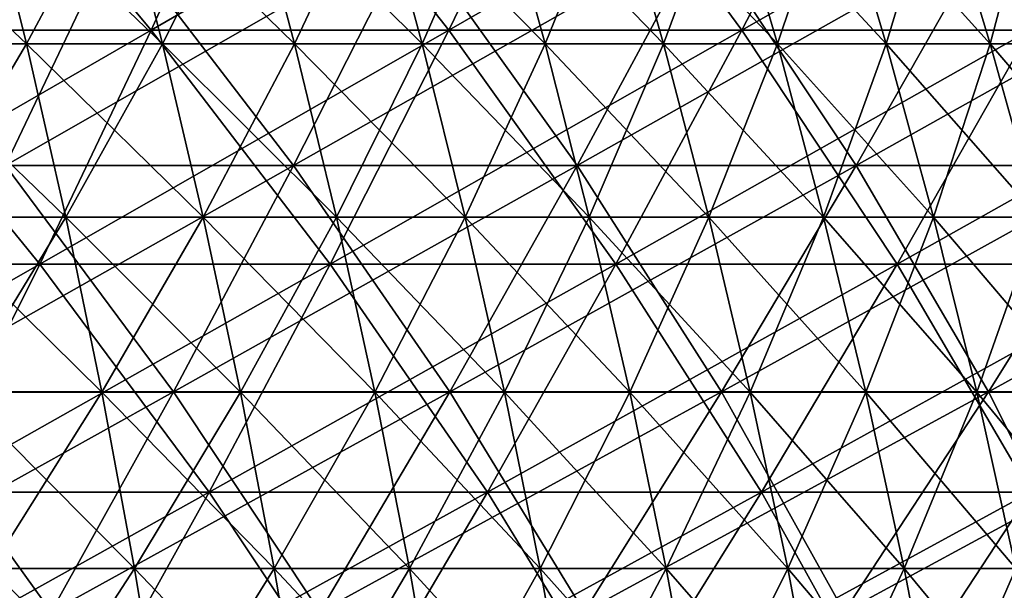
# Model space of a CAD drawing. Header units: millimetres. Extents: x -250 to 250, y -45 to 4150.
# Tile 618 of 656: x 68 to 83, y 3955 to 3964. Entities that reach past the tile are written whole.
import ezdxf

# ---------------------------------------------------------------- set-up
doc = ezdxf.new("R2010")
doc.units = ezdxf.units.MM
doc.header["$LTSCALE"] = 81.481481
for name, color, linetype in [('19', 7, 'CONTINUOUS'), ('20', 7, 'CONTINUOUS'), ('21', 7, 'CONTINUOUS'), ('22', 7, 'CONTINUOUS'), ('23', 7, 'CONTINUOUS'), ('24', 7, 'CONTINUOUS')]:
    doc.layers.add(name, color=color, linetype=linetype)

msp = doc.modelspace()

# ---------------------------------------------------------------- linework, layer by layer
at = {"layer": '19', "color": 7, "linetype": 'CONTINUOUS'}
for points in [[(69.788, 3963.936, -151.69), (65.084, 3963.936, -153.767), (71.489, 3967.67, -155.387), (69.788, 3963.936, -151.69)], [(71.489, 3967.67, -155.387), (65.084, 3963.936, -153.767), (66.67, 3967.67, -157.515), (71.489, 3967.67, -155.387)], [(74.427, 3963.936, -149.469), (69.788, 3963.936, -151.69), (76.24, 3967.67, -153.111), (74.427, 3963.936, -149.469)], [(76.24, 3967.67, -153.111), (69.788, 3963.936, -151.69), (71.489, 3967.67, -155.387), (76.24, 3967.67, -153.111)], [(78.994, 3963.936, -147.106), (74.427, 3963.936, -149.469), (80.919, 3967.67, -150.691), (78.994, 3963.936, -147.106)], [(80.919, 3967.67, -150.691), (74.427, 3963.936, -149.469), (76.24, 3967.67, -153.111), (80.919, 3967.67, -150.691)], [(83.487, 3963.936, -144.604), (78.994, 3963.936, -147.106), (85.522, 3967.67, -148.128), (83.487, 3963.936, -144.604)], [(85.522, 3967.67, -148.128), (78.994, 3963.936, -147.106), (80.919, 3967.67, -150.691), (85.522, 3967.67, -148.128)], [(68.054, 3960.293, -147.919), (63.466, 3960.293, -149.945), (69.788, 3963.936, -151.69), (68.054, 3960.293, -147.919)], [(69.788, 3963.936, -151.69), (63.466, 3960.293, -149.945), (65.084, 3963.936, -153.767), (69.788, 3963.936, -151.69)], [(72.577, 3960.293, -145.753), (68.054, 3960.293, -147.919), (74.427, 3963.936, -149.469), (72.577, 3960.293, -145.753)], [(74.427, 3963.936, -149.469), (68.054, 3960.293, -147.919), (69.788, 3963.936, -151.69), (74.427, 3963.936, -149.469)], [(77.031, 3960.293, -143.449), (72.577, 3960.293, -145.753), (78.994, 3963.936, -147.106), (77.031, 3960.293, -143.449)], [(78.994, 3963.936, -147.106), (72.577, 3960.293, -145.753), (74.427, 3963.936, -149.469), (78.994, 3963.936, -147.106)], [(81.412, 3960.293, -141.009), (77.031, 3960.293, -143.449), (83.487, 3963.936, -144.604), (81.412, 3960.293, -141.009)], [(83.487, 3963.936, -144.604), (77.031, 3960.293, -143.449), (78.994, 3963.936, -147.106), (83.487, 3963.936, -144.604)], [(85.715, 3960.293, -138.435), (81.412, 3960.293, -141.009), (87.9, 3963.936, -141.964), (85.715, 3960.293, -138.435)], [(87.9, 3963.936, -141.964), (81.412, 3960.293, -141.009), (83.487, 3963.936, -144.604), (87.9, 3963.936, -141.964)], [(66.286, 3956.743, -144.076), (61.817, 3956.743, -146.049), (68.054, 3960.293, -147.919), (66.286, 3956.743, -144.076)], [(68.054, 3960.293, -147.919), (61.817, 3956.743, -146.049), (63.466, 3960.293, -149.945), (68.054, 3960.293, -147.919)], [(70.691, 3956.743, -141.967), (66.286, 3956.743, -144.076), (72.577, 3960.293, -145.753), (70.691, 3956.743, -141.967)], [(72.577, 3960.293, -145.753), (66.286, 3956.743, -144.076), (68.054, 3960.293, -147.919), (72.577, 3960.293, -145.753)], [(75.029, 3956.743, -139.722), (70.691, 3956.743, -141.967), (77.031, 3960.293, -143.449), (75.029, 3956.743, -139.722)], [(77.031, 3960.293, -143.449), (70.691, 3956.743, -141.967), (72.577, 3960.293, -145.753), (77.031, 3960.293, -143.449)], [(79.297, 3956.743, -137.346), (75.029, 3956.743, -139.722), (81.412, 3960.293, -141.009), (79.297, 3956.743, -137.346)], [(81.412, 3960.293, -141.009), (75.029, 3956.743, -139.722), (77.031, 3960.293, -143.449), (81.412, 3960.293, -141.009)], [(83.489, 3956.743, -134.839), (79.297, 3956.743, -137.346), (85.715, 3960.293, -138.435), (83.489, 3956.743, -134.839)], [(85.715, 3960.293, -138.435), (79.297, 3956.743, -137.346), (81.412, 3960.293, -141.009), (85.715, 3960.293, -138.435)], [(68.771, 3953.287, -138.111), (64.485, 3953.287, -140.163), (70.691, 3956.743, -141.967), (68.771, 3953.287, -138.111)], [(70.691, 3956.743, -141.967), (64.485, 3953.287, -140.163), (66.286, 3956.743, -144.076), (70.691, 3956.743, -141.967)], [(72.992, 3953.287, -135.928), (68.771, 3953.287, -138.111), (75.029, 3956.743, -139.722), (72.992, 3953.287, -135.928)], [(75.029, 3956.743, -139.722), (68.771, 3953.287, -138.111), (70.691, 3956.743, -141.967), (75.029, 3956.743, -139.722)], [(77.143, 3953.287, -133.615), (72.992, 3953.287, -135.928), (79.297, 3956.743, -137.346), (77.143, 3953.287, -133.615)], [(79.297, 3956.743, -137.346), (72.992, 3953.287, -135.928), (75.029, 3956.743, -139.722), (79.297, 3956.743, -137.346)], [(81.221, 3953.287, -131.176), (77.143, 3953.287, -133.615), (83.489, 3956.743, -134.839), (81.221, 3953.287, -131.176)], [(83.489, 3956.743, -134.839), (77.143, 3953.287, -133.615), (79.297, 3956.743, -137.346), (83.489, 3956.743, -134.839)], [(85.222, 3953.287, -128.613), (81.221, 3953.287, -131.176), (87.601, 3956.743, -132.204), (85.222, 3953.287, -128.613)], [(87.601, 3956.743, -132.204), (81.221, 3953.287, -131.176), (83.489, 3956.743, -134.839), (87.601, 3956.743, -132.204)]]:
    msp.add_3dface(points, dxfattribs=at)
at = {"layer": '20', "color": 7, "linetype": 'CONTINUOUS'}
for points in [[(65.084, 3963.936, 153.767), (69.788, 3963.936, 151.69), (66.67, 3967.67, 157.515), (65.084, 3963.936, 153.767)], [(66.67, 3967.67, 157.515), (69.788, 3963.936, 151.69), (71.489, 3967.67, 155.387), (66.67, 3967.67, 157.515)], [(69.788, 3963.936, 151.69), (74.427, 3963.936, 149.469), (71.489, 3967.67, 155.387), (69.788, 3963.936, 151.69)], [(71.489, 3967.67, 155.387), (74.427, 3963.936, 149.469), (76.24, 3967.67, 153.111), (71.489, 3967.67, 155.387)], [(74.427, 3963.936, 149.469), (78.994, 3963.936, 147.106), (76.24, 3967.67, 153.111), (74.427, 3963.936, 149.469)], [(76.24, 3967.67, 153.111), (78.994, 3963.936, 147.106), (80.919, 3967.67, 150.691), (76.24, 3967.67, 153.111)], [(78.994, 3963.936, 147.106), (83.487, 3963.936, 144.604), (80.919, 3967.67, 150.691), (78.994, 3963.936, 147.106)], [(80.919, 3967.67, 150.691), (83.487, 3963.936, 144.604), (85.522, 3967.67, 148.128), (80.919, 3967.67, 150.691)], [(63.466, 3960.293, 149.945), (68.054, 3960.293, 147.919), (65.084, 3963.936, 153.767), (63.466, 3960.293, 149.945)], [(65.084, 3963.936, 153.767), (68.054, 3960.293, 147.919), (69.788, 3963.936, 151.69), (65.084, 3963.936, 153.767)], [(68.054, 3960.293, 147.919), (72.577, 3960.293, 145.753), (69.788, 3963.936, 151.69), (68.054, 3960.293, 147.919)], [(69.788, 3963.936, 151.69), (72.577, 3960.293, 145.753), (74.427, 3963.936, 149.469), (69.788, 3963.936, 151.69)], [(72.577, 3960.293, 145.753), (77.031, 3960.293, 143.449), (74.427, 3963.936, 149.469), (72.577, 3960.293, 145.753)], [(74.427, 3963.936, 149.469), (77.031, 3960.293, 143.449), (78.994, 3963.936, 147.106), (74.427, 3963.936, 149.469)], [(77.031, 3960.293, 143.449), (81.412, 3960.293, 141.009), (78.994, 3963.936, 147.106), (77.031, 3960.293, 143.449)], [(78.994, 3963.936, 147.106), (81.412, 3960.293, 141.009), (83.487, 3963.936, 144.604), (78.994, 3963.936, 147.106)], [(81.412, 3960.293, 141.009), (85.715, 3960.293, 138.435), (83.487, 3963.936, 144.604), (81.412, 3960.293, 141.009)], [(63.466, 3960.293, 149.945), (66.286, 3956.743, 144.076), (68.054, 3960.293, 147.919), (63.466, 3960.293, 149.945)], [(66.286, 3956.743, 144.076), (70.691, 3956.743, 141.967), (68.054, 3960.293, 147.919), (66.286, 3956.743, 144.076)], [(68.054, 3960.293, 147.919), (70.691, 3956.743, 141.967), (72.577, 3960.293, 145.753), (68.054, 3960.293, 147.919)], [(70.691, 3956.743, 141.967), (75.029, 3956.743, 139.722), (72.577, 3960.293, 145.753), (70.691, 3956.743, 141.967)], [(72.577, 3960.293, 145.753), (75.029, 3956.743, 139.722), (77.031, 3960.293, 143.449), (72.577, 3960.293, 145.753)], [(75.029, 3956.743, 139.722), (79.297, 3956.743, 137.346), (77.031, 3960.293, 143.449), (75.029, 3956.743, 139.722)], [(77.031, 3960.293, 143.449), (79.297, 3956.743, 137.346), (81.412, 3960.293, 141.009), (77.031, 3960.293, 143.449)], [(79.297, 3956.743, 137.346), (83.489, 3956.743, 134.839), (81.412, 3960.293, 141.009), (79.297, 3956.743, 137.346)], [(81.412, 3960.293, 141.009), (83.489, 3956.743, 134.839), (85.715, 3960.293, 138.435), (81.412, 3960.293, 141.009)], [(64.485, 3953.287, 140.163), (68.771, 3953.287, 138.111), (66.286, 3956.743, 144.076), (64.485, 3953.287, 140.163)], [(66.286, 3956.743, 144.076), (68.771, 3953.287, 138.111), (70.691, 3956.743, 141.967), (66.286, 3956.743, 144.076)], [(68.771, 3953.287, 138.111), (72.992, 3953.287, 135.928), (70.691, 3956.743, 141.967), (68.771, 3953.287, 138.111)], [(70.691, 3956.743, 141.967), (72.992, 3953.287, 135.928), (75.029, 3956.743, 139.722), (70.691, 3956.743, 141.967)], [(72.992, 3953.287, 135.928), (77.143, 3953.287, 133.615), (75.029, 3956.743, 139.722), (72.992, 3953.287, 135.928)], [(75.029, 3956.743, 139.722), (77.143, 3953.287, 133.615), (79.297, 3956.743, 137.346), (75.029, 3956.743, 139.722)], [(77.143, 3953.287, 133.615), (81.221, 3953.287, 131.176), (79.297, 3956.743, 137.346), (77.143, 3953.287, 133.615)], [(79.297, 3956.743, 137.346), (81.221, 3953.287, 131.176), (83.489, 3956.743, 134.839), (79.297, 3956.743, 137.346)], [(81.221, 3953.287, 131.176), (85.222, 3953.287, 128.613), (83.489, 3956.743, 134.839), (81.221, 3953.287, 131.176)]]:
    msp.add_3dface(points, dxfattribs=at)
at = {"layer": '21', "color": 7, "linetype": 'CONTINUOUS'}
for points in [[(67.518, 3961.83, 146.756), (62.967, 3961.83, 148.766), (69.239, 3965.444, 150.496), (67.518, 3961.83, 146.756)], [(69.239, 3965.444, 150.496), (62.967, 3961.83, 148.766), (64.572, 3965.444, 152.556), (69.239, 3965.444, 150.496)], [(72.006, 3961.83, 144.607), (67.518, 3961.83, 146.756), (73.841, 3965.444, 148.292), (72.006, 3961.83, 144.607)], [(73.841, 3965.444, 148.292), (67.518, 3961.83, 146.756), (69.239, 3965.444, 150.496), (73.841, 3965.444, 148.292)], [(76.425, 3961.83, 142.321), (72.006, 3961.83, 144.607), (78.372, 3965.444, 145.948), (76.425, 3961.83, 142.321)], [(78.372, 3965.444, 145.948), (72.006, 3961.83, 144.607), (73.841, 3965.444, 148.292), (78.372, 3965.444, 145.948)], [(80.771, 3961.83, 139.9), (76.425, 3961.83, 142.321), (82.83, 3965.444, 143.465), (80.771, 3961.83, 139.9)], [(82.83, 3965.444, 143.465), (76.425, 3961.83, 142.321), (78.372, 3965.444, 145.948), (82.83, 3965.444, 143.465)], [(85.041, 3961.83, 137.346), (80.771, 3961.83, 139.9), (87.208, 3965.444, 140.846), (85.041, 3961.83, 137.346)], [(87.208, 3965.444, 140.846), (80.771, 3961.83, 139.9), (82.83, 3965.444, 143.465), (87.208, 3965.444, 140.846)], [(70.136, 3958.308, 140.852), (65.765, 3958.308, 142.945), (72.006, 3961.83, 144.607), (70.136, 3958.308, 140.852)], [(72.006, 3961.83, 144.607), (65.765, 3958.308, 142.945), (67.518, 3961.83, 146.756), (72.006, 3961.83, 144.607)], [(74.44, 3958.308, 138.625), (70.136, 3958.308, 140.852), (76.425, 3961.83, 142.321), (74.44, 3958.308, 138.625)], [(76.425, 3961.83, 142.321), (70.136, 3958.308, 140.852), (72.006, 3961.83, 144.607), (76.425, 3961.83, 142.321)], [(78.674, 3958.308, 136.267), (74.44, 3958.308, 138.625), (80.771, 3961.83, 139.9), (78.674, 3958.308, 136.267)], [(80.771, 3961.83, 139.9), (74.44, 3958.308, 138.625), (76.425, 3961.83, 142.321), (80.771, 3961.83, 139.9)], [(82.833, 3958.308, 133.779), (78.674, 3958.308, 136.267), (85.041, 3961.83, 137.346), (82.833, 3958.308, 133.779)], [(85.041, 3961.83, 137.346), (78.674, 3958.308, 136.267), (80.771, 3961.83, 139.9), (85.041, 3961.83, 137.346)], [(86.913, 3958.308, 131.165), (82.833, 3958.308, 133.779), (89.231, 3961.83, 134.662), (86.913, 3958.308, 131.165)], [(89.231, 3961.83, 134.662), (82.833, 3958.308, 133.779), (85.041, 3961.83, 137.346), (89.231, 3961.83, 134.662)], [(68.232, 3954.88, 137.027), (63.979, 3954.88, 139.064), (70.136, 3958.308, 140.852), (68.232, 3954.88, 137.027)], [(70.136, 3958.308, 140.852), (63.979, 3954.88, 139.064), (65.765, 3958.308, 142.945), (70.136, 3958.308, 140.852)], [(72.419, 3954.88, 134.861), (68.232, 3954.88, 137.027), (74.44, 3958.308, 138.625), (72.419, 3954.88, 134.861)], [(74.44, 3958.308, 138.625), (68.232, 3954.88, 137.027), (70.136, 3958.308, 140.852), (74.44, 3958.308, 138.625)], [(76.538, 3954.88, 132.567), (72.419, 3954.88, 134.861), (78.674, 3958.308, 136.267), (76.538, 3954.88, 132.567)], [(78.674, 3958.308, 136.267), (72.419, 3954.88, 134.861), (74.44, 3958.308, 138.625), (78.674, 3958.308, 136.267)], [(80.584, 3954.88, 130.147), (76.538, 3954.88, 132.567), (82.833, 3958.308, 133.779), (80.584, 3954.88, 130.147)], [(82.833, 3958.308, 133.779), (76.538, 3954.88, 132.567), (78.674, 3958.308, 136.267), (82.833, 3958.308, 133.779)], [(84.553, 3954.88, 127.604), (80.584, 3954.88, 130.147), (86.913, 3958.308, 131.165), (84.553, 3954.88, 127.604)], [(86.913, 3958.308, 131.165), (80.584, 3954.88, 130.147), (82.833, 3958.308, 133.779), (86.913, 3958.308, 131.165)]]:
    msp.add_3dface(points, dxfattribs=at)
at = {"layer": '22', "color": 7, "linetype": 'CONTINUOUS'}
for points in [[(64.572, 3965.444, -152.556), (67.518, 3961.83, -146.756), (69.239, 3965.444, -150.496), (64.572, 3965.444, -152.556)], [(67.518, 3961.83, -146.756), (72.006, 3961.83, -144.607), (69.239, 3965.444, -150.496), (67.518, 3961.83, -146.756)], [(69.239, 3965.444, -150.496), (72.006, 3961.83, -144.607), (73.841, 3965.444, -148.292), (69.239, 3965.444, -150.496)], [(72.006, 3961.83, -144.607), (76.425, 3961.83, -142.321), (73.841, 3965.444, -148.292), (72.006, 3961.83, -144.607)], [(73.841, 3965.444, -148.292), (76.425, 3961.83, -142.321), (78.372, 3965.444, -145.948), (73.841, 3965.444, -148.292)], [(76.425, 3961.83, -142.321), (80.771, 3961.83, -139.9), (78.372, 3965.444, -145.948), (76.425, 3961.83, -142.321)], [(78.372, 3965.444, -145.948), (80.771, 3961.83, -139.9), (82.83, 3965.444, -143.465), (78.372, 3965.444, -145.948)], [(80.771, 3961.83, -139.9), (85.041, 3961.83, -137.346), (82.83, 3965.444, -143.465), (80.771, 3961.83, -139.9)], [(82.83, 3965.444, -143.465), (85.041, 3961.83, -137.346), (87.208, 3965.444, -140.846), (82.83, 3965.444, -143.465)], [(65.765, 3958.308, -142.945), (70.136, 3958.308, -140.852), (67.518, 3961.83, -146.756), (65.765, 3958.308, -142.945)], [(67.518, 3961.83, -146.756), (70.136, 3958.308, -140.852), (72.006, 3961.83, -144.607), (67.518, 3961.83, -146.756)], [(70.136, 3958.308, -140.852), (74.44, 3958.308, -138.625), (72.006, 3961.83, -144.607), (70.136, 3958.308, -140.852)], [(72.006, 3961.83, -144.607), (74.44, 3958.308, -138.625), (76.425, 3961.83, -142.321), (72.006, 3961.83, -144.607)], [(74.44, 3958.308, -138.625), (78.674, 3958.308, -136.267), (76.425, 3961.83, -142.321), (74.44, 3958.308, -138.625)], [(76.425, 3961.83, -142.321), (78.674, 3958.308, -136.267), (80.771, 3961.83, -139.9), (76.425, 3961.83, -142.321)], [(78.674, 3958.308, -136.267), (82.833, 3958.308, -133.779), (80.771, 3961.83, -139.9), (78.674, 3958.308, -136.267)], [(80.771, 3961.83, -139.9), (82.833, 3958.308, -133.779), (85.041, 3961.83, -137.346), (80.771, 3961.83, -139.9)], [(82.833, 3958.308, -133.779), (86.913, 3958.308, -131.165), (85.041, 3961.83, -137.346), (82.833, 3958.308, -133.779)], [(63.979, 3954.88, -139.064), (68.232, 3954.88, -137.027), (65.765, 3958.308, -142.945), (63.979, 3954.88, -139.064)], [(65.765, 3958.308, -142.945), (68.232, 3954.88, -137.027), (70.136, 3958.308, -140.852), (65.765, 3958.308, -142.945)], [(68.232, 3954.88, -137.027), (72.419, 3954.88, -134.861), (70.136, 3958.308, -140.852), (68.232, 3954.88, -137.027)], [(70.136, 3958.308, -140.852), (72.419, 3954.88, -134.861), (74.44, 3958.308, -138.625), (70.136, 3958.308, -140.852)], [(72.419, 3954.88, -134.861), (76.538, 3954.88, -132.567), (74.44, 3958.308, -138.625), (72.419, 3954.88, -134.861)], [(74.44, 3958.308, -138.625), (76.538, 3954.88, -132.567), (78.674, 3958.308, -136.267), (74.44, 3958.308, -138.625)], [(76.538, 3954.88, -132.567), (80.584, 3954.88, -130.147), (78.674, 3958.308, -136.267), (76.538, 3954.88, -132.567)], [(78.674, 3958.308, -136.267), (80.584, 3954.88, -130.147), (82.833, 3958.308, -133.779), (78.674, 3958.308, -136.267)], [(80.584, 3954.88, -130.147), (84.553, 3954.88, -127.604), (82.833, 3958.308, -133.779), (80.584, 3954.88, -130.147)], [(82.833, 3958.308, -133.779), (84.553, 3954.88, -127.604), (86.913, 3958.308, -131.165), (82.833, 3958.308, -133.779)]]:
    msp.add_3dface(points, dxfattribs=at)
at = {"layer": '23', "color": 7, "linetype": 'CONTINUOUS'}
for points in [[(65.658, 3963.726, 72.024), (67.845, 3963.726, 69.967), (65.014, 3966.401, 71.317), (65.658, 3963.726, 72.024)], [(65.014, 3966.401, 71.317), (67.845, 3963.726, 69.967), (67.179, 3966.401, 69.281), (65.014, 3966.401, 71.317)], [(67.845, 3963.726, 69.967), (69.967, 3963.726, 67.845), (67.179, 3966.401, 69.281), (67.845, 3963.726, 69.967)], [(67.179, 3966.401, 69.281), (69.967, 3963.726, 67.845), (69.281, 3966.401, 67.179), (67.179, 3966.401, 69.281)], [(69.967, 3963.726, 67.845), (72.024, 3963.726, 65.658), (69.281, 3966.401, 67.179), (69.967, 3963.726, 67.845)], [(69.281, 3966.401, 67.179), (72.024, 3963.726, 65.658), (71.317, 3966.401, 65.014), (69.281, 3966.401, 67.179)], [(72.024, 3963.726, 65.658), (74.011, 3963.726, 63.409), (71.317, 3966.401, 65.014), (72.024, 3963.726, 65.658)], [(71.317, 3966.401, 65.014), (74.011, 3963.726, 63.409), (73.285, 3966.401, 62.787), (71.317, 3966.401, 65.014)], [(74.011, 3963.726, 63.409), (75.929, 3963.726, 61.1), (73.285, 3966.401, 62.787), (74.011, 3963.726, 63.409)], [(73.285, 3966.401, 62.787), (75.929, 3963.726, 61.1), (75.184, 3966.401, 60.5), (73.285, 3966.401, 62.787)], [(75.929, 3963.726, 61.1), (77.774, 3963.726, 58.733), (75.184, 3966.401, 60.5), (75.929, 3963.726, 61.1)], [(75.184, 3966.401, 60.5), (77.774, 3963.726, 58.733), (77.011, 3966.401, 58.156), (75.184, 3966.401, 60.5)], [(77.774, 3963.726, 58.733), (79.546, 3963.726, 56.31), (77.011, 3966.401, 58.156), (77.774, 3963.726, 58.733)], [(77.011, 3966.401, 58.156), (79.546, 3963.726, 56.31), (78.766, 3966.401, 55.757), (77.011, 3966.401, 58.156)], [(79.546, 3963.726, 56.31), (81.243, 3963.726, 53.833), (78.766, 3966.401, 55.757), (79.546, 3963.726, 56.31)], [(78.766, 3966.401, 55.757), (81.243, 3963.726, 53.833), (80.445, 3966.401, 53.305), (78.766, 3966.401, 55.757)], [(81.243, 3963.726, 53.833), (82.862, 3963.726, 51.306), (80.445, 3966.401, 53.305), (81.243, 3963.726, 53.833)], [(80.445, 3966.401, 53.305), (82.862, 3963.726, 51.306), (82.049, 3966.401, 50.802), (80.445, 3966.401, 53.305)], [(82.862, 3963.726, 51.306), (84.403, 3963.726, 48.73), (82.049, 3966.401, 50.802), (82.862, 3963.726, 51.306)], [(82.049, 3966.401, 50.802), (84.403, 3963.726, 48.73), (83.574, 3966.401, 48.252), (82.049, 3966.401, 50.802)], [(66.252, 3961.025, 72.675), (68.459, 3961.025, 70.601), (65.658, 3963.726, 72.024), (66.252, 3961.025, 72.675)], [(65.658, 3963.726, 72.024), (68.459, 3961.025, 70.601), (67.845, 3963.726, 69.967), (65.658, 3963.726, 72.024)], [(68.459, 3961.025, 70.601), (70.601, 3961.025, 68.459), (67.845, 3963.726, 69.967), (68.459, 3961.025, 70.601)], [(67.845, 3963.726, 69.967), (70.601, 3961.025, 68.459), (69.967, 3963.726, 67.845), (67.845, 3963.726, 69.967)], [(70.601, 3961.025, 68.459), (72.675, 3961.025, 66.252), (69.967, 3963.726, 67.845), (70.601, 3961.025, 68.459)], [(69.967, 3963.726, 67.845), (72.675, 3961.025, 66.252), (72.024, 3963.726, 65.658), (69.967, 3963.726, 67.845)], [(72.675, 3961.025, 66.252), (74.681, 3961.025, 63.983), (72.024, 3963.726, 65.658), (72.675, 3961.025, 66.252)], [(72.024, 3963.726, 65.658), (74.681, 3961.025, 63.983), (74.011, 3963.726, 63.409), (72.024, 3963.726, 65.658)], [(74.681, 3961.025, 63.983), (76.616, 3961.025, 61.653), (74.011, 3963.726, 63.409), (74.681, 3961.025, 63.983)], [(74.011, 3963.726, 63.409), (76.616, 3961.025, 61.653), (75.929, 3963.726, 61.1), (74.011, 3963.726, 63.409)], [(76.616, 3961.025, 61.653), (78.478, 3961.025, 59.264), (75.929, 3963.726, 61.1), (76.616, 3961.025, 61.653)], [(75.929, 3963.726, 61.1), (78.478, 3961.025, 59.264), (77.774, 3963.726, 58.733), (75.929, 3963.726, 61.1)], [(78.478, 3961.025, 59.264), (80.266, 3961.025, 56.819), (77.774, 3963.726, 58.733), (78.478, 3961.025, 59.264)], [(77.774, 3963.726, 58.733), (80.266, 3961.025, 56.819), (79.546, 3963.726, 56.31), (77.774, 3963.726, 58.733)], [(80.266, 3961.025, 56.819), (81.978, 3961.025, 54.321), (79.546, 3963.726, 56.31), (80.266, 3961.025, 56.819)], [(79.546, 3963.726, 56.31), (81.978, 3961.025, 54.321), (81.243, 3963.726, 53.833), (79.546, 3963.726, 56.31)], [(81.978, 3961.025, 54.321), (83.612, 3961.025, 51.77), (81.243, 3963.726, 53.833), (81.978, 3961.025, 54.321)], [(81.243, 3963.726, 53.833), (83.612, 3961.025, 51.77), (82.862, 3963.726, 51.306), (81.243, 3963.726, 53.833)], [(83.612, 3961.025, 51.77), (85.166, 3961.025, 49.171), (82.862, 3963.726, 51.306), (83.612, 3961.025, 51.77)], [(82.862, 3963.726, 51.306), (85.166, 3961.025, 49.171), (84.403, 3963.726, 48.73), (82.862, 3963.726, 51.306)], [(66.796, 3958.301, 73.272), (69.021, 3958.301, 71.18), (66.252, 3961.025, 72.675), (66.796, 3958.301, 73.272)], [(66.252, 3961.025, 72.675), (69.021, 3958.301, 71.18), (68.459, 3961.025, 70.601), (66.252, 3961.025, 72.675)], [(69.021, 3958.301, 71.18), (71.18, 3958.301, 69.021), (68.459, 3961.025, 70.601), (69.021, 3958.301, 71.18)], [(68.459, 3961.025, 70.601), (71.18, 3958.301, 69.021), (70.601, 3961.025, 68.459), (68.459, 3961.025, 70.601)], [(71.18, 3958.301, 69.021), (73.272, 3958.301, 66.796), (70.601, 3961.025, 68.459), (71.18, 3958.301, 69.021)], [(70.601, 3961.025, 68.459), (73.272, 3958.301, 66.796), (72.675, 3961.025, 66.252), (70.601, 3961.025, 68.459)], [(73.272, 3958.301, 66.796), (75.294, 3958.301, 64.508), (72.675, 3961.025, 66.252), (73.272, 3958.301, 66.796)], [(72.675, 3961.025, 66.252), (75.294, 3958.301, 64.508), (74.681, 3961.025, 63.983), (72.675, 3961.025, 66.252)], [(75.294, 3958.301, 64.508), (77.245, 3958.301, 62.159), (74.681, 3961.025, 63.983), (75.294, 3958.301, 64.508)], [(74.681, 3961.025, 63.983), (77.245, 3958.301, 62.159), (76.616, 3961.025, 61.653), (74.681, 3961.025, 63.983)], [(77.245, 3958.301, 62.159), (79.123, 3958.301, 59.751), (76.616, 3961.025, 61.653), (77.245, 3958.301, 62.159)], [(76.616, 3961.025, 61.653), (79.123, 3958.301, 59.751), (78.478, 3961.025, 59.264), (76.616, 3961.025, 61.653)], [(79.123, 3958.301, 59.751), (80.925, 3958.301, 57.286), (78.478, 3961.025, 59.264), (79.123, 3958.301, 59.751)], [(78.478, 3961.025, 59.264), (80.925, 3958.301, 57.286), (80.266, 3961.025, 56.819), (78.478, 3961.025, 59.264)], [(80.925, 3958.301, 57.286), (82.651, 3958.301, 54.766), (80.266, 3961.025, 56.819), (80.925, 3958.301, 57.286)], [(80.266, 3961.025, 56.819), (82.651, 3958.301, 54.766), (81.978, 3961.025, 54.321), (80.266, 3961.025, 56.819)], [(82.651, 3958.301, 54.766), (84.298, 3958.301, 52.195), (81.978, 3961.025, 54.321), (82.651, 3958.301, 54.766)], [(81.978, 3961.025, 54.321), (84.298, 3958.301, 52.195), (83.612, 3961.025, 51.77), (81.978, 3961.025, 54.321)], [(67.289, 3955.556, 73.813), (69.53, 3955.556, 71.706), (66.796, 3958.301, 73.272), (67.289, 3955.556, 73.813)], [(66.796, 3958.301, 73.272), (69.53, 3955.556, 71.706), (69.021, 3958.301, 71.18), (66.796, 3958.301, 73.272)], [(69.53, 3955.556, 71.706), (71.706, 3955.556, 69.53), (69.021, 3958.301, 71.18), (69.53, 3955.556, 71.706)], [(69.021, 3958.301, 71.18), (71.706, 3955.556, 69.53), (71.18, 3958.301, 69.021), (69.021, 3958.301, 71.18)], [(71.706, 3955.556, 69.53), (73.813, 3955.556, 67.289), (71.18, 3958.301, 69.021), (71.706, 3955.556, 69.53)], [(71.18, 3958.301, 69.021), (73.813, 3955.556, 67.289), (73.272, 3958.301, 66.796), (71.18, 3958.301, 69.021)], [(73.813, 3955.556, 67.289), (75.85, 3955.556, 64.984), (73.272, 3958.301, 66.796), (73.813, 3955.556, 67.289)], [(73.272, 3958.301, 66.796), (75.85, 3955.556, 64.984), (75.294, 3958.301, 64.508), (73.272, 3958.301, 66.796)], [(75.85, 3955.556, 64.984), (77.815, 3955.556, 62.618), (75.294, 3958.301, 64.508), (75.85, 3955.556, 64.984)], [(75.294, 3958.301, 64.508), (77.815, 3955.556, 62.618), (77.245, 3958.301, 62.159), (75.294, 3958.301, 64.508)], [(77.815, 3955.556, 62.618), (79.707, 3955.556, 60.192), (77.245, 3958.301, 62.159), (77.815, 3955.556, 62.618)], [(77.245, 3958.301, 62.159), (79.707, 3955.556, 60.192), (79.123, 3958.301, 59.751), (77.245, 3958.301, 62.159)], [(79.707, 3955.556, 60.192), (81.522, 3955.556, 57.709), (79.123, 3958.301, 59.751), (79.707, 3955.556, 60.192)], [(79.123, 3958.301, 59.751), (81.522, 3955.556, 57.709), (80.925, 3958.301, 57.286), (79.123, 3958.301, 59.751)], [(81.522, 3955.556, 57.709), (83.261, 3955.556, 55.171), (80.925, 3958.301, 57.286), (81.522, 3955.556, 57.709)], [(80.925, 3958.301, 57.286), (83.261, 3955.556, 55.171), (82.651, 3958.301, 54.766), (80.925, 3958.301, 57.286)], [(83.261, 3955.556, 55.171), (84.92, 3955.556, 52.581), (82.651, 3958.301, 54.766), (83.261, 3955.556, 55.171)], [(82.651, 3958.301, 54.766), (84.92, 3955.556, 52.581), (84.298, 3958.301, 52.195), (82.651, 3958.301, 54.766)], [(67.731, 3952.791, 74.298), (69.987, 3952.791, 72.177), (67.289, 3955.556, 73.813), (67.731, 3952.791, 74.298)], [(67.289, 3955.556, 73.813), (69.987, 3952.791, 72.177), (69.53, 3955.556, 71.706), (67.289, 3955.556, 73.813)], [(69.987, 3952.791, 72.177), (72.177, 3952.791, 69.987), (69.53, 3955.556, 71.706), (69.987, 3952.791, 72.177)], [(69.53, 3955.556, 71.706), (72.177, 3952.791, 69.987), (71.706, 3955.556, 69.53), (69.53, 3955.556, 71.706)], [(72.177, 3952.791, 69.987), (74.298, 3952.791, 67.731), (71.706, 3955.556, 69.53), (72.177, 3952.791, 69.987)], [(71.706, 3955.556, 69.53), (74.298, 3952.791, 67.731), (73.813, 3955.556, 67.289), (71.706, 3955.556, 69.53)], [(74.298, 3952.791, 67.731), (76.348, 3952.791, 65.411), (73.813, 3955.556, 67.289), (74.298, 3952.791, 67.731)], [(73.813, 3955.556, 67.289), (76.348, 3952.791, 65.411), (75.85, 3955.556, 64.984), (73.813, 3955.556, 67.289)], [(76.348, 3952.791, 65.411), (78.326, 3952.791, 63.029), (75.85, 3955.556, 64.984), (76.348, 3952.791, 65.411)], [(75.85, 3955.556, 64.984), (78.326, 3952.791, 63.029), (77.815, 3955.556, 62.618), (75.85, 3955.556, 64.984)], [(78.326, 3952.791, 63.029), (80.23, 3952.791, 60.587), (77.815, 3955.556, 62.618), (78.326, 3952.791, 63.029)], [(77.815, 3955.556, 62.618), (80.23, 3952.791, 60.587), (79.707, 3955.556, 60.192), (77.815, 3955.556, 62.618)], [(80.23, 3952.791, 60.587), (82.058, 3952.791, 58.087), (79.707, 3955.556, 60.192), (80.23, 3952.791, 60.587)], [(79.707, 3955.556, 60.192), (82.058, 3952.791, 58.087), (81.522, 3955.556, 57.709), (79.707, 3955.556, 60.192)], [(82.058, 3952.791, 58.087), (83.808, 3952.791, 55.533), (81.522, 3955.556, 57.709), (82.058, 3952.791, 58.087)], [(81.522, 3955.556, 57.709), (83.808, 3952.791, 55.533), (83.261, 3955.556, 55.171), (81.522, 3955.556, 57.709)]]:
    msp.add_3dface(points, dxfattribs=at)
at = {"layer": '24', "color": 7, "linetype": 'CONTINUOUS'}
for points in [[(67.845, 3963.726, -69.967), (65.658, 3963.726, -72.024), (67.179, 3966.401, -69.281), (67.845, 3963.726, -69.967)], [(69.281, 3966.401, -67.179), (67.845, 3963.726, -69.967), (67.179, 3966.401, -69.281), (69.281, 3966.401, -67.179)], [(69.967, 3963.726, -67.845), (67.845, 3963.726, -69.967), (69.281, 3966.401, -67.179), (69.967, 3963.726, -67.845)], [(71.317, 3966.401, -65.014), (69.967, 3963.726, -67.845), (69.281, 3966.401, -67.179), (71.317, 3966.401, -65.014)], [(72.024, 3963.726, -65.658), (69.967, 3963.726, -67.845), (71.317, 3966.401, -65.014), (72.024, 3963.726, -65.658)], [(73.285, 3966.401, -62.787), (72.024, 3963.726, -65.658), (71.317, 3966.401, -65.014), (73.285, 3966.401, -62.787)], [(74.011, 3963.726, -63.409), (72.024, 3963.726, -65.658), (73.285, 3966.401, -62.787), (74.011, 3963.726, -63.409)], [(75.184, 3966.401, -60.5), (74.011, 3963.726, -63.409), (73.285, 3966.401, -62.787), (75.184, 3966.401, -60.5)], [(75.929, 3963.726, -61.1), (74.011, 3963.726, -63.409), (75.184, 3966.401, -60.5), (75.929, 3963.726, -61.1)], [(77.011, 3966.401, -58.156), (75.929, 3963.726, -61.1), (75.184, 3966.401, -60.5), (77.011, 3966.401, -58.156)], [(77.774, 3963.726, -58.733), (75.929, 3963.726, -61.1), (77.011, 3966.401, -58.156), (77.774, 3963.726, -58.733)], [(78.766, 3966.401, -55.757), (77.774, 3963.726, -58.733), (77.011, 3966.401, -58.156), (78.766, 3966.401, -55.757)], [(79.546, 3963.726, -56.31), (77.774, 3963.726, -58.733), (78.766, 3966.401, -55.757), (79.546, 3963.726, -56.31)], [(80.445, 3966.401, -53.305), (79.546, 3963.726, -56.31), (78.766, 3966.401, -55.757), (80.445, 3966.401, -53.305)], [(81.243, 3963.726, -53.833), (79.546, 3963.726, -56.31), (80.445, 3966.401, -53.305), (81.243, 3963.726, -53.833)], [(82.049, 3966.401, -50.802), (81.243, 3963.726, -53.833), (80.445, 3966.401, -53.305), (82.049, 3966.401, -50.802)], [(82.862, 3963.726, -51.306), (81.243, 3963.726, -53.833), (82.049, 3966.401, -50.802), (82.862, 3963.726, -51.306)], [(83.574, 3966.401, -48.252), (82.862, 3963.726, -51.306), (82.049, 3966.401, -50.802), (83.574, 3966.401, -48.252)], [(84.403, 3963.726, -48.73), (82.862, 3963.726, -51.306), (83.574, 3966.401, -48.252), (84.403, 3963.726, -48.73)], [(67.845, 3963.726, -69.967), (66.252, 3961.025, -72.675), (65.658, 3963.726, -72.024), (67.845, 3963.726, -69.967)], [(68.459, 3961.025, -70.601), (66.252, 3961.025, -72.675), (67.845, 3963.726, -69.967), (68.459, 3961.025, -70.601)], [(69.967, 3963.726, -67.845), (68.459, 3961.025, -70.601), (67.845, 3963.726, -69.967), (69.967, 3963.726, -67.845)], [(70.601, 3961.025, -68.459), (68.459, 3961.025, -70.601), (69.967, 3963.726, -67.845), (70.601, 3961.025, -68.459)], [(72.024, 3963.726, -65.658), (70.601, 3961.025, -68.459), (69.967, 3963.726, -67.845), (72.024, 3963.726, -65.658)], [(72.675, 3961.025, -66.252), (70.601, 3961.025, -68.459), (72.024, 3963.726, -65.658), (72.675, 3961.025, -66.252)], [(74.011, 3963.726, -63.409), (72.675, 3961.025, -66.252), (72.024, 3963.726, -65.658), (74.011, 3963.726, -63.409)], [(74.681, 3961.025, -63.983), (72.675, 3961.025, -66.252), (74.011, 3963.726, -63.409), (74.681, 3961.025, -63.983)], [(75.929, 3963.726, -61.1), (74.681, 3961.025, -63.983), (74.011, 3963.726, -63.409), (75.929, 3963.726, -61.1)], [(76.616, 3961.025, -61.653), (74.681, 3961.025, -63.983), (75.929, 3963.726, -61.1), (76.616, 3961.025, -61.653)], [(77.774, 3963.726, -58.733), (76.616, 3961.025, -61.653), (75.929, 3963.726, -61.1), (77.774, 3963.726, -58.733)], [(78.478, 3961.025, -59.264), (76.616, 3961.025, -61.653), (77.774, 3963.726, -58.733), (78.478, 3961.025, -59.264)], [(79.546, 3963.726, -56.31), (78.478, 3961.025, -59.264), (77.774, 3963.726, -58.733), (79.546, 3963.726, -56.31)], [(80.266, 3961.025, -56.819), (78.478, 3961.025, -59.264), (79.546, 3963.726, -56.31), (80.266, 3961.025, -56.819)], [(81.243, 3963.726, -53.833), (80.266, 3961.025, -56.819), (79.546, 3963.726, -56.31), (81.243, 3963.726, -53.833)], [(81.978, 3961.025, -54.321), (80.266, 3961.025, -56.819), (81.243, 3963.726, -53.833), (81.978, 3961.025, -54.321)], [(82.862, 3963.726, -51.306), (81.978, 3961.025, -54.321), (81.243, 3963.726, -53.833), (82.862, 3963.726, -51.306)], [(83.612, 3961.025, -51.77), (81.978, 3961.025, -54.321), (82.862, 3963.726, -51.306), (83.612, 3961.025, -51.77)], [(84.403, 3963.726, -48.73), (83.612, 3961.025, -51.77), (82.862, 3963.726, -51.306), (84.403, 3963.726, -48.73)], [(68.459, 3961.025, -70.601), (66.796, 3958.301, -73.272), (66.252, 3961.025, -72.675), (68.459, 3961.025, -70.601)], [(69.021, 3958.301, -71.18), (66.796, 3958.301, -73.272), (68.459, 3961.025, -70.601), (69.021, 3958.301, -71.18)], [(70.601, 3961.025, -68.459), (69.021, 3958.301, -71.18), (68.459, 3961.025, -70.601), (70.601, 3961.025, -68.459)], [(71.18, 3958.301, -69.021), (69.021, 3958.301, -71.18), (70.601, 3961.025, -68.459), (71.18, 3958.301, -69.021)], [(72.675, 3961.025, -66.252), (71.18, 3958.301, -69.021), (70.601, 3961.025, -68.459), (72.675, 3961.025, -66.252)], [(73.272, 3958.301, -66.796), (71.18, 3958.301, -69.021), (72.675, 3961.025, -66.252), (73.272, 3958.301, -66.796)], [(74.681, 3961.025, -63.983), (73.272, 3958.301, -66.796), (72.675, 3961.025, -66.252), (74.681, 3961.025, -63.983)], [(75.294, 3958.301, -64.508), (73.272, 3958.301, -66.796), (74.681, 3961.025, -63.983), (75.294, 3958.301, -64.508)], [(76.616, 3961.025, -61.653), (75.294, 3958.301, -64.508), (74.681, 3961.025, -63.983), (76.616, 3961.025, -61.653)], [(77.245, 3958.301, -62.159), (75.294, 3958.301, -64.508), (76.616, 3961.025, -61.653), (77.245, 3958.301, -62.159)], [(78.478, 3961.025, -59.264), (77.245, 3958.301, -62.159), (76.616, 3961.025, -61.653), (78.478, 3961.025, -59.264)], [(79.123, 3958.301, -59.751), (77.245, 3958.301, -62.159), (78.478, 3961.025, -59.264), (79.123, 3958.301, -59.751)], [(80.266, 3961.025, -56.819), (79.123, 3958.301, -59.751), (78.478, 3961.025, -59.264), (80.266, 3961.025, -56.819)], [(80.925, 3958.301, -57.286), (79.123, 3958.301, -59.751), (80.266, 3961.025, -56.819), (80.925, 3958.301, -57.286)], [(81.978, 3961.025, -54.321), (80.925, 3958.301, -57.286), (80.266, 3961.025, -56.819), (81.978, 3961.025, -54.321)], [(82.651, 3958.301, -54.766), (80.925, 3958.301, -57.286), (81.978, 3961.025, -54.321), (82.651, 3958.301, -54.766)], [(83.612, 3961.025, -51.77), (82.651, 3958.301, -54.766), (81.978, 3961.025, -54.321), (83.612, 3961.025, -51.77)], [(84.298, 3958.301, -52.195), (82.651, 3958.301, -54.766), (83.612, 3961.025, -51.77), (84.298, 3958.301, -52.195)], [(69.021, 3958.301, -71.18), (67.289, 3955.556, -73.813), (66.796, 3958.301, -73.272), (69.021, 3958.301, -71.18)], [(69.53, 3955.556, -71.706), (67.289, 3955.556, -73.813), (69.021, 3958.301, -71.18), (69.53, 3955.556, -71.706)], [(71.18, 3958.301, -69.021), (69.53, 3955.556, -71.706), (69.021, 3958.301, -71.18), (71.18, 3958.301, -69.021)], [(71.706, 3955.556, -69.53), (69.53, 3955.556, -71.706), (71.18, 3958.301, -69.021), (71.706, 3955.556, -69.53)], [(73.272, 3958.301, -66.796), (71.706, 3955.556, -69.53), (71.18, 3958.301, -69.021), (73.272, 3958.301, -66.796)], [(73.813, 3955.556, -67.289), (71.706, 3955.556, -69.53), (73.272, 3958.301, -66.796), (73.813, 3955.556, -67.289)], [(75.294, 3958.301, -64.508), (73.813, 3955.556, -67.289), (73.272, 3958.301, -66.796), (75.294, 3958.301, -64.508)], [(75.85, 3955.556, -64.984), (73.813, 3955.556, -67.289), (75.294, 3958.301, -64.508), (75.85, 3955.556, -64.984)], [(77.245, 3958.301, -62.159), (75.85, 3955.556, -64.984), (75.294, 3958.301, -64.508), (77.245, 3958.301, -62.159)], [(77.815, 3955.556, -62.618), (75.85, 3955.556, -64.984), (77.245, 3958.301, -62.159), (77.815, 3955.556, -62.618)], [(79.123, 3958.301, -59.751), (77.815, 3955.556, -62.618), (77.245, 3958.301, -62.159), (79.123, 3958.301, -59.751)], [(79.707, 3955.556, -60.192), (77.815, 3955.556, -62.618), (79.123, 3958.301, -59.751), (79.707, 3955.556, -60.192)], [(80.925, 3958.301, -57.286), (79.707, 3955.556, -60.192), (79.123, 3958.301, -59.751), (80.925, 3958.301, -57.286)], [(81.522, 3955.556, -57.709), (79.707, 3955.556, -60.192), (80.925, 3958.301, -57.286), (81.522, 3955.556, -57.709)], [(82.651, 3958.301, -54.766), (81.522, 3955.556, -57.709), (80.925, 3958.301, -57.286), (82.651, 3958.301, -54.766)], [(83.261, 3955.556, -55.171), (81.522, 3955.556, -57.709), (82.651, 3958.301, -54.766), (83.261, 3955.556, -55.171)], [(84.298, 3958.301, -52.195), (83.261, 3955.556, -55.171), (82.651, 3958.301, -54.766), (84.298, 3958.301, -52.195)], [(69.53, 3955.556, -71.706), (67.731, 3952.791, -74.298), (67.289, 3955.556, -73.813), (69.53, 3955.556, -71.706)], [(69.987, 3952.791, -72.177), (67.731, 3952.791, -74.298), (69.53, 3955.556, -71.706), (69.987, 3952.791, -72.177)], [(71.706, 3955.556, -69.53), (69.987, 3952.791, -72.177), (69.53, 3955.556, -71.706), (71.706, 3955.556, -69.53)], [(72.177, 3952.791, -69.987), (69.987, 3952.791, -72.177), (71.706, 3955.556, -69.53), (72.177, 3952.791, -69.987)], [(73.813, 3955.556, -67.289), (72.177, 3952.791, -69.987), (71.706, 3955.556, -69.53), (73.813, 3955.556, -67.289)], [(74.298, 3952.791, -67.731), (72.177, 3952.791, -69.987), (73.813, 3955.556, -67.289), (74.298, 3952.791, -67.731)], [(75.85, 3955.556, -64.984), (74.298, 3952.791, -67.731), (73.813, 3955.556, -67.289), (75.85, 3955.556, -64.984)], [(76.348, 3952.791, -65.411), (74.298, 3952.791, -67.731), (75.85, 3955.556, -64.984), (76.348, 3952.791, -65.411)], [(77.815, 3955.556, -62.618), (76.348, 3952.791, -65.411), (75.85, 3955.556, -64.984), (77.815, 3955.556, -62.618)], [(78.326, 3952.791, -63.029), (76.348, 3952.791, -65.411), (77.815, 3955.556, -62.618), (78.326, 3952.791, -63.029)], [(79.707, 3955.556, -60.192), (78.326, 3952.791, -63.029), (77.815, 3955.556, -62.618), (79.707, 3955.556, -60.192)], [(80.23, 3952.791, -60.587), (78.326, 3952.791, -63.029), (79.707, 3955.556, -60.192), (80.23, 3952.791, -60.587)], [(81.522, 3955.556, -57.709), (80.23, 3952.791, -60.587), (79.707, 3955.556, -60.192), (81.522, 3955.556, -57.709)], [(82.058, 3952.791, -58.087), (80.23, 3952.791, -60.587), (81.522, 3955.556, -57.709), (82.058, 3952.791, -58.087)], [(83.261, 3955.556, -55.171), (82.058, 3952.791, -58.087), (81.522, 3955.556, -57.709), (83.261, 3955.556, -55.171)], [(83.808, 3952.791, -55.533), (82.058, 3952.791, -58.087), (83.261, 3955.556, -55.171), (83.808, 3952.791, -55.533)]]:
    msp.add_3dface(points, dxfattribs=at)

doc.saveas('drawing.dxf')
